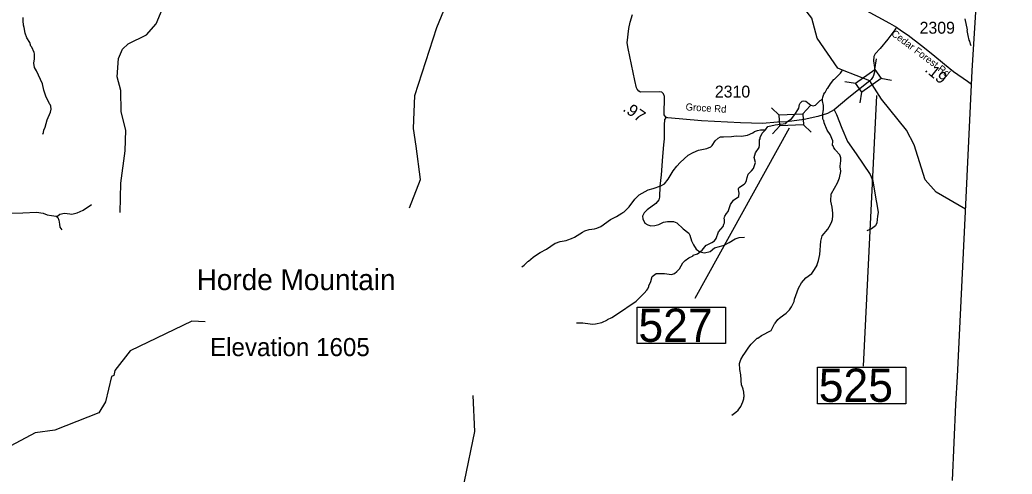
# Model space of a CAD drawing. Extents: x 1248224 to 1454986, y 825081 to 985870.
# Drawn here: x 1436386 to 1446826, y 885832 to 890608 of the extents above; entities that cross this region are included whole.
import ezdxf

# ---------------------------------------------------------------- set-up
doc = ezdxf.new("R2010")
doc.units = 0
for name, color, linetype in [('Exist Boundary Political CountyLine', 7, 'Continuous'), ('Exist Geographical Mountain Summit Elevation Number Label', 7, 'Continuous'), ('Exist Geographical Mountain Summit Label', 7, 'Continuous'), ('Exist Hydrographic Creek Single Shore', 7, 'Continuous'), ('Exist Hydrographic Misc Water Feature', 7, 'Continuous'), ('Exist Road Non-System Type 51', 7, 'Continuous'), ('Exist Road Secondary Mileage Hundredths English Label', 7, 'Continuous'), ('Exist Road Secondary Structure Standard Bridge CELL', 7, 'Continuous'), ('Exist Road Secondary Structure Standard Bridge Number Label', 7, 'Continuous'), ('Exist Road Secondary Type 10 Attributed', 7, 'Continuous'), ('Exist Road Secondary Type 41 Attributed', 7, 'Continuous'), ('Exist Road Secondary Type 51 Attributed', 7, 'Continuous'), ('Exist Road Secondary Type 51 Label', 7, 'Continuous'), ('Exist Road Secondary Type 51 Number Label', 7, 'Continuous')]:
    doc.layers.add(name, color=color, linetype=linetype)

msp = doc.modelspace()

# ---------------------------------------------------------------- linework, layer by layer
at = {"layer": 'Exist Boundary Political CountyLine'}
msp.add_lwpolyline([(1446198, 885766), (1446234, 886566), (1446251, 886858), (1446335, 888592), (1446406, 890072), (1446524, 891988), (1446571, 892352), (1446605, 893165), (1446625, 893470), (1446657, 894390), (1446703, 894984), (1446739, 895701), (1446747, 895811), (1446797, 896487), (1446797, 896491), (1446800, 896521), (1446826, 896823)], dxfattribs=at)
at = {"layer": 'Exist Hydrographic Creek Single Shore'}
for points in [[(1444992, 890102), (1444774, 890415), (1444719, 890626), (1444573, 890813), (1444548, 891263), (1444429, 891548), (1444418, 892290), (1444364, 892508), (1444384, 892685), (1444471, 892857), (1444643, 893103), (1444628, 893222)], [(1444831, 889773), (1444835, 889797), (1444846, 889827), (1444854, 889843), (1444860, 889845), (1444881, 889888), (1444887, 889891), (1444914, 889936), (1444951, 889983), (1444957, 889985), (1445019, 890049), (1445042, 890081)], [(1445329, 889969), (1445042, 890081), (1444992, 890102)], [(1445451, 889774), (1445329, 889969)], [(1444231, 889452), (1444257, 889487), (1444332, 889503), (1444445, 889520), (1444456, 889538), (1444506, 889568), (1444541, 889614), (1444570, 889663), (1444581, 889679), (1444587, 889717), (1444596, 889733), (1444618, 889754), (1444632, 889758), (1444654, 889753), (1444709, 889710), (1444733, 889705), (1444757, 889712), (1444807, 889761), (1444831, 889773)], [(1446336, 888619), (1446026, 888798), (1445912, 888925), (1445794, 889295), (1445714, 889447), (1445451, 889774)], [(1438336, 887433), (1438195, 887442), (1437547, 887130), (1437384, 886923), (1437375, 886868), (1437350, 886858), (1437286, 886594), (1437217, 886477), (1436755, 886296), (1436546, 886267), (1436293, 886128), (1436059, 886073), (1435767, 886079), (1435526, 886120), (1435159, 886092), (1434918, 886172), (1434697, 886360), (1434558, 886530), (1434243, 887052), (1434023, 887290), (1433812, 887597), (1433842, 888105)]]:
    msp.add_lwpolyline(points, dxfattribs=at)
at = {"layer": 'Exist Hydrographic Misc Water Feature'}
for points in [[(1440486, 888633), (1440600, 888930), (1440557, 889282), (1440528, 889467), (1440543, 889814), (1440773, 890528), (1440922, 890890), (1440930, 891274), (1440994, 891598), (1440911, 892450), (1440855, 892602), (1440734, 892804), (1440445, 892928), (1440339, 893055), (1440267, 893221), (1440262, 893356), (1440206, 893498), (1440116, 893592), (1439899, 893606), (1439622, 893487), (1439264, 893517), (1439149, 893578)], [(1437442, 888583), (1437448, 888892), (1437496, 889232), (1437500, 889449), (1437454, 889640), (1437450, 889867), (1437411, 890009), (1437423, 890202), (1437467, 890300), (1437526, 890358), (1437720, 890452), (1437822, 890568), (1437936, 890848), (1437930, 890967), (1437768, 891196), (1437748, 891479), (1437646, 891780), (1437530, 892125), (1437386, 892313)], [(1436627, 889408), (1436635, 889424), (1436640, 889448), (1436653, 889479), (1436674, 889559), (1436708, 889638), (1436715, 889670), (1436713, 889702), (1436706, 889718), (1436698, 889726), (1436692, 889743), (1436663, 889795), (1436639, 889869), (1436624, 889935), (1436562, 890074), (1436542, 890106), (1436535, 890154), (1436536, 890178), (1436540, 890194), (1436541, 890250), (1436538, 890266), (1436513, 890323), (1436503, 890333), (1436492, 890371), (1436461, 890420), (1436442, 890468), (1436431, 890529), (1436424, 890553), (1436424, 890569), (1436420, 890577), (1436422, 890633)], [(1446396, 890334), (1446387, 890353), (1446379, 890385), (1446374, 890396), (1446364, 890445), (1446354, 890498), (1446356, 890504), (1446332, 890619)], [(1443878, 886453), (1443919, 886482), (1443942, 886504), (1443972, 886543), (1443993, 886591), (1444002, 886623), (1444002, 886639), (1444007, 886647), (1444004, 886695), (1443996, 886727), (1443983, 886765), (1443977, 886767), (1443972, 886875), (1443961, 886932), (1443958, 886996), (1443973, 887039), (1443996, 887081), (1444015, 887103), (1444054, 887168), (1444079, 887199), (1444136, 887254), (1444144, 887260), (1444152, 887260), (1444189, 887291), (1444290, 887344), (1444327, 887414), (1444333, 887418), (1444360, 887457), (1444385, 887480), (1444448, 887523), (1444482, 887560), (1444503, 887592), (1444532, 887647), (1444537, 887671), (1444579, 887786), (1444609, 887842), (1444654, 887897), (1444717, 887943), (1444748, 887983), (1444773, 888030), (1444773, 888038), (1444790, 888078), (1444803, 888141), (1444814, 888281), (1444827, 888337), (1444885, 888408), (1444901, 888431), (1444926, 888479), (1444935, 888511), (1444935, 888527), (1444940, 888535), (1444940, 888575), (1444934, 888639), (1444919, 888703), (1444921, 888779), (1444926, 888783), (1444987, 888894), (1445011, 888949), (1445022, 889013), (1445019, 889045), (1445015, 889053), (1445015, 889071), (1445025, 889125), (1445025, 889157), (1445014, 889189), (1444969, 889238), (1444965, 889246), (1444949, 889263), (1444942, 889285), (1444936, 889287), (1444941, 889335), (1444911, 889403), (1444880, 889448), (1444849, 889525), (1444844, 889549), (1444838, 889557), (1444834, 889573), (1444833, 889613), (1444836, 889653), (1444840, 889661), (1444841, 889709), (1444830, 889757), (1444831, 889773)], [(1441668, 888011), (1441691, 888029), (1441730, 888068), (1441738, 888072), (1441787, 888115), (1441811, 888132), (1441860, 888163), (1441928, 888199), (1442018, 888259), (1442023, 888259), (1442070, 888278), (1442134, 888289), (1442151, 888296), (1442191, 888308), (1442223, 888323), (1442304, 888377), (1442329, 888389), (1442377, 888403), (1442433, 888410), (1442457, 888418), (1442498, 888437), (1442602, 888510), (1442664, 888541), (1442721, 888576), (1442729, 888584), (1442745, 888591), (1442769, 888613), (1442798, 888644), (1442856, 888723), (1442903, 888768), (1442998, 888822), (1443050, 888837), (1443131, 888865), (1443169, 888886), (1443206, 888935), (1443260, 889022), (1443299, 889071), (1443332, 889108), (1443419, 889186), (1443469, 889215), (1443527, 889238), (1443615, 889256), (1443656, 889275), (1443670, 889289), (1443701, 889336), (1443734, 889366), (1443758, 889377), (1443790, 889380), (1443873, 889382), (1443922, 889389), (1443978, 889384), (1444042, 889395), (1444099, 889422), (1444115, 889433), (1444148, 889444), (1444180, 889452), (1444231, 889452)], [(1442244, 887422), (1442308, 887423), (1442387, 887411), (1442411, 887410), (1442443, 887414), (1442508, 887428), (1442568, 887453), (1442568, 887459), (1442613, 887478), (1442665, 887509), (1442869, 887650), (1442956, 887734), (1442983, 887766), (1442993, 887782), (1443004, 887805), (1443004, 887813), (1443025, 887857), (1443038, 887909), (1443079, 887940), (1443167, 887940), (1443243, 887932), (1443275, 887943), (1443299, 887961), (1443326, 887990), (1443363, 888055), (1443386, 888079), (1443426, 888108), (1443469, 888129), (1443471, 888135), (1443515, 888150), (1443565, 888188), (1443605, 888240), (1443610, 888239), (1443666, 888267), (1443696, 888286), (1443713, 888310), (1443738, 888381), (1443784, 888436), (1443794, 888460), (1443798, 888476), (1443799, 888508), (1443795, 888518), (1443800, 888538), (1443802, 888546), (1443820, 888571), (1443837, 888594), (1443863, 888667), (1443893, 888712), (1443952, 888751), (1443953, 888789), (1443949, 888797), (1443946, 888833), (1443950, 888843), (1443959, 888850), (1444007, 888881), (1444020, 888895), (1444032, 888919), (1444037, 888951), (1444048, 888987), (1444084, 889022), (1444103, 889045), (1444124, 889109), (1444113, 889161), (1444126, 889209), (1444164, 889268), (1444168, 889292), (1444169, 889348), (1444174, 889356), (1444174, 889372), (1444195, 889417), (1444231, 889452)], [(1440224, 882521), (1440217, 882982), (1440282, 883306), (1440637, 883959), (1440650, 884202), (1440919, 884771), (1440930, 885312), (1441064, 885753), (1441174, 886282), (1441156, 886660)]]:
    msp.add_lwpolyline(points, dxfattribs=at)
at = {"layer": 'Exist Road Non-System Type 51'}
for points in [[(1444954, 889663), (1444978, 889612), (1445033, 889471), (1445093, 889329), (1445186, 889199), (1445331, 888983), (1445361, 888916), (1445387, 888745), (1445405, 888651), (1445417, 888584), (1445409, 888543), (1445402, 888473), (1445387, 888443), (1445346, 888413), (1445298, 888391)], [(1443185, 889583), (1443168, 889562), (1443165, 889501), (1443165, 889356), (1443158, 889294), (1443146, 889173), (1443134, 888980), (1443120, 888859), (1443117, 888744), (1443108, 888715), (1443076, 888678), (1442985, 888611), (1442953, 888579), (1442936, 888543), (1442939, 888517), (1442963, 888471), (1442992, 888454), (1443026, 888444), (1443067, 888447), (1443108, 888456), (1443158, 888483), (1443199, 888490), (1443262, 888490), (1443298, 888473), (1443366, 888410), (1443425, 888366), (1443435, 888344), (1443454, 888284), (1443474, 888243), (1443503, 888197), (1443541, 888170), (1443589, 888158), (1443650, 888173), (1443696, 888211), (1443746, 888226), (1443797, 888238), (1443850, 888267), (1443913, 888305), (1443954, 888320), (1444011, 888322)], [(1436562, 888588), (1436631, 888577), (1436675, 888560), (1436718, 888552), (1436768, 888545), (1436785, 888549), (1436806, 888564), (1436855, 888575), (1436914, 888568), (1436933, 888566), (1436988, 888579), (1437052, 888607), (1437142, 888668)], [(1436768, 888545), (1436787, 888530), (1436796, 888503), (1436804, 888461), (1436808, 888429), (1436827, 888401)]]:
    msp.add_lwpolyline(points, dxfattribs=at)
at = {"layer": 'Exist Road Secondary Structure Standard Bridge CELL'}
for p, q in [((1445380, 890087), (1445399, 890198)), ((1445067, 889961), (1445179, 889943)), ((1445446, 889995), (1445558, 889976)), ((1445228, 889737), (1445246, 889848)), ((1444376, 889607), (1444293, 889683)), ((1444700, 889704), (1444624, 889620)), ((1444381, 889494), (1444305, 889410)), ((1444713, 889428), (1444629, 889505))]:
    msp.add_line(p, q, dxfattribs=at)
for points in [[(1445179, 889943), (1445380, 890087), (1445447, 889993), (1445246, 889848)], [(1444629, 889505), (1444381, 889493), (1444376, 889609), (1444624, 889620)]]:
    msp.add_lwpolyline(points, close=True, dxfattribs=at)
at = {"layer": 'Exist Road Secondary Structure Standard Bridge Number Label'}
for p, q in [((1445397, 889814), (1445260, 886969)), ((1444479, 889468), (1443489, 887680))]:
    msp.add_line(p, q, dxfattribs=at)
for points in [[(1442881, 887588), (1443810, 887588), (1443810, 887204), (1442881, 887204)], [(1444779, 886956), (1445708, 886956), (1445708, 886572), (1444779, 886572)]]:
    msp.add_lwpolyline(points, close=True, dxfattribs=at)
at = {"layer": 'Exist Road Secondary Type 10 Attributed'}
msp.add_lwpolyline([(1435530, 889929), (1435566, 889818), (1435616, 889715), (1435653, 889619), (1435686, 889571), (1435742, 889480), (1435775, 889426), (1435830, 889311), (1435968, 889077), (1436043, 888935), (1436134, 888753), (1436218, 888593), (1436243, 888580), (1436286, 888576), (1436418, 888580), (1436562, 888588)], dxfattribs=at)
at = {"layer": 'Exist Road Secondary Type 41 Attributed'}
for points in [[(1444456, 889538), (1444356, 889533), (1444201, 889520), (1443969, 889524), (1443557, 889547), (1443205, 889579), (1443182, 889587), (1443165, 889610), (1443167, 889804), (1443158, 889829), (1443141, 889848), (1443115, 889853), (1442916, 889848), (1442898, 889860), (1442881, 889879), (1442873, 889895), (1442856, 889970), (1442787, 890308), (1442775, 890367), (1442792, 890518), (1442806, 890584), (1442833, 890665)], [(1445608, 890531), (1445591, 890504), (1445518, 890405), (1445436, 890306), (1445383, 890252), (1445371, 890222), (1445366, 890176), (1445379, 890109), (1445376, 890060), (1445364, 890012), (1445344, 889983), (1445329, 889969)], [(1445329, 889969), (1445109, 889791), (1444954, 889663), (1444884, 889625), (1444781, 889591), (1444636, 889562), (1444456, 889538)]]:
    msp.add_lwpolyline(points, dxfattribs=at)
at = {"layer": 'Exist Road Secondary Type 51 Attributed'}
for points in [[(1444705, 891353), (1444771, 891308), (1444841, 891232), (1444877, 891181), (1444929, 891086), (1444978, 890979), (1445014, 890911), (1445052, 890871), (1445117, 890812), (1445153, 890783), (1445290, 890707), (1445536, 890574), (1445608, 890531)], [(1445608, 890531), (1445661, 890494), (1445733, 890448), (1445871, 890339), (1445990, 890245), (1446114, 890144), (1446210, 890066), (1446355, 889965), (1446399, 889934)]]:
    msp.add_lwpolyline(points, dxfattribs=at)

# ---------------------------------------------------------------- texts
at = {"layer": 'Exist Geographical Mountain Summit Elevation Number Label'}
msp.add_text('Elevation 1605', height=190, dxfattribs=at).set_placement((1438387, 887073))
at = {"layer": 'Exist Geographical Mountain Summit Label'}
msp.add_text('Horde Mountain', height=220, dxfattribs=at).set_placement((1438246, 887767))
at = {"layer": 'Exist Road Secondary Mileage Hundredths English Label'}
for s, rotation, p in [('.19', 320.9983, (1445898, 890072)), ('.97', 325.2853, (1442721, 889657))]:
    msp.add_text(s, height=125, rotation=rotation, dxfattribs=at).set_placement(p)
at = {"layer": 'Exist Road Secondary Structure Standard Bridge Number Label'}
for s, p in [('527', (1442894, 887223)), ('525', (1444791, 886592))]:
    msp.add_text(s, height=350, dxfattribs=at).set_placement(p)
at = {"layer": 'Exist Road Secondary Type 51 Label'}
for s, rotation, p in [('Cedar Forest Rd', 322.8657, (1445548, 890450)), ('Groce Rd', 356.588, (1443389, 889657))]:
    msp.add_text(s, height=75, rotation=rotation, dxfattribs=at).set_placement(p)
at = {"layer": 'Exist Road Secondary Type 51 Number Label'}
for s, p in [('2309', (1445852, 890463)), ('2310', (1443698, 889792))]:
    msp.add_text(s, height=125, dxfattribs=at).set_placement(p)

doc.saveas('drawing.dxf')
